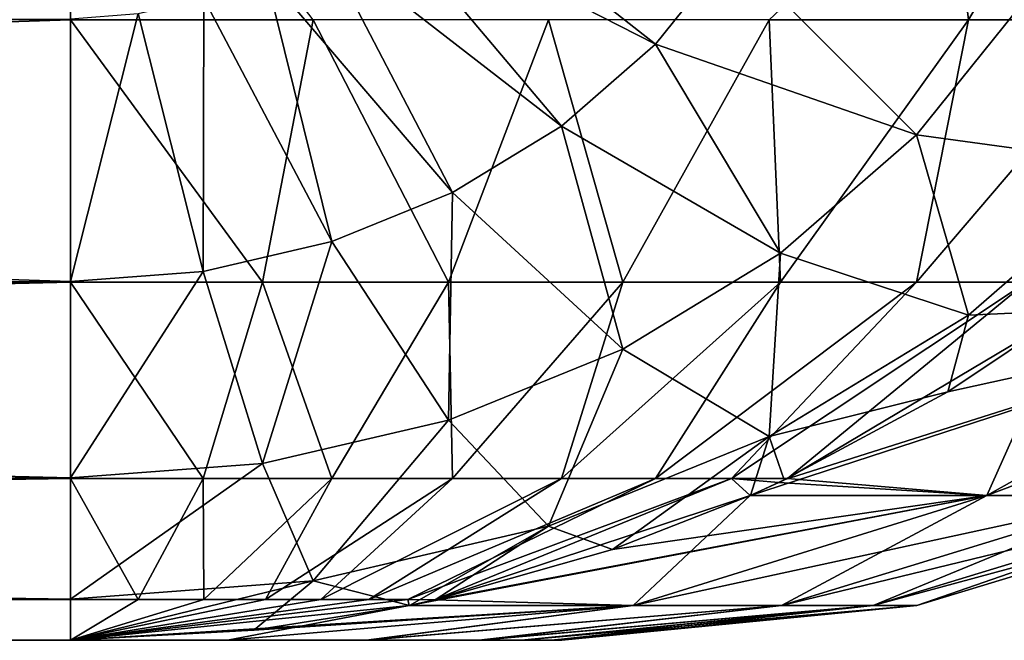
# Model space of a CAD drawing. Header units: millimetres. Extents: x -168 to 168, y -6 to 84.
# Tile 623 of 656: x 166.301 to 166.826, y 51.17 to 51.501. Entities that reach past the tile are written whole.
import ezdxf

# ---------------------------------------------------------------- set-up
doc = ezdxf.new("R2010")
doc.units = ezdxf.units.MM
doc.header["$LTSCALE"] = 65.185185
for name, color, linetype in [('653', 7, 'CONTINUOUS'), ('654', 7, 'CONTINUOUS'), ('655', 7, 'CONTINUOUS'), ('668', 7, 'CONTINUOUS'), ('677', 7, 'CONTINUOUS'), ('678', 7, 'CONTINUOUS'), ('755', 7, 'CONTINUOUS'), ('756', 7, 'CONTINUOUS'), ('757', 7, 'CONTINUOUS'), ('770', 7, 'CONTINUOUS'), ('779', 7, 'CONTINUOUS'), ('780', 7, 'CONTINUOUS')]:
    doc.layers.add(name, color=color, linetype=linetype)

msp = doc.modelspace()

# ---------------------------------------------------------------- linework, layer by layer
at = {"layer": '653', "linetype": 'CONTINUOUS'}
for points in [[(166.32814, 51.66987, 107.78868), (162, 51.50077, 107.66581), (166.32814, 51.50074, 107.66579), (166.32814, 51.66987, 107.78868)], [(162, 51.50077, 107.66581), (162, 51.36083, 107.51039), (166.32814, 51.50074, 107.66579), (162, 51.50077, 107.66581)], [(166.32814, 51.50074, 107.66579), (162, 51.36083, 107.51039), (166.32814, 51.36073, 107.51027), (166.32814, 51.50074, 107.66579)], [(162, 51.36083, 107.51039), (162, 51.25635, 107.32943), (166.32814, 51.36073, 107.51027), (162, 51.36083, 107.51039)], [(166.32814, 51.36073, 107.51027), (162, 51.25635, 107.32943), (166.32814, 51.25616, 107.329), (166.32814, 51.36073, 107.51027)], [(162, 51.25635, 107.32943), (162, 51.19173, 107.13053), (166.32814, 51.25616, 107.329), (162, 51.25635, 107.32943)], [(166.32814, 51.25616, 107.329), (162, 51.19173, 107.13053), (166.32814, 51.19159, 107.12995), (166.32814, 51.25616, 107.329)], [(162, 51.19173, 107.13053), (162, 51.16987, 106.92265), (166.32814, 51.19159, 107.12995), (162, 51.19173, 107.13053)], [(166.32814, 51.19159, 107.12995), (162, 51.16987, 106.92265), (166.32814, 51.16987, 106.92265), (166.32814, 51.19159, 107.12995)]]:
    msp.add_3dface(points, dxfattribs=at)
at = {"layer": '654', "linetype": 'CONTINUOUS'}
for points in [[(162, 51.16987, 106.92265), (162, 51.16987, 103.07735), (166.32814, 51.16987, 103.07735), (162, 51.16987, 106.92265)], [(166.32814, 51.16987, 106.92265), (162, 51.16987, 106.92265), (166.32814, 51.16987, 103.07735), (166.32814, 51.16987, 106.92265)], [(166.41199, 51.16987, 106.64453), (166.32814, 51.16987, 106.92265), (166.41195, 51.16987, 103.35533), (166.41199, 51.16987, 106.64453)], [(166.41195, 51.16987, 103.35533), (166.32814, 51.16987, 106.92265), (166.32814, 51.16987, 103.07735), (166.41195, 51.16987, 103.35533)], [(166.48588, 51.16987, 103.70365), (166.41199, 51.16987, 106.64453), (166.41195, 51.16987, 103.35533), (166.48588, 51.16987, 103.70365)], [(166.48652, 51.16987, 106.29268), (166.41199, 51.16987, 106.64453), (166.48588, 51.16987, 103.70365), (166.48652, 51.16987, 106.29268)], [(166.54604, 51.16987, 104.13537), (166.48652, 51.16987, 106.29268), (166.48588, 51.16987, 103.70365), (166.54604, 51.16987, 104.13537)], [(166.54722, 51.16987, 105.8535), (166.48652, 51.16987, 106.29268), (166.54604, 51.16987, 104.13537), (166.54722, 51.16987, 105.8535)], [(166.56869, 51.16987, 104.38822), (166.54722, 51.16987, 105.8535), (166.54604, 51.16987, 104.13537), (166.56869, 51.16987, 104.38822)], [(166.56988, 51.16987, 105.59511), (166.54722, 51.16987, 105.8535), (166.56869, 51.16987, 104.38822), (166.56988, 51.16987, 105.59511)], [(166.58437, 51.16987, 104.67335), (166.56988, 51.16987, 105.59511), (166.56869, 51.16987, 104.38822), (166.58437, 51.16987, 104.67335)], [(166.58516, 51.16987, 105.30424), (166.56988, 51.16987, 105.59511), (166.58437, 51.16987, 104.67335), (166.58516, 51.16987, 105.30424)], [(166.59028, 51.16987, 104.9876), (166.58516, 51.16987, 105.30424), (166.58437, 51.16987, 104.67335), (166.59028, 51.16987, 104.9876)]]:
    msp.add_3dface(points, dxfattribs=at)
at = {"layer": '655', "linetype": 'CONTINUOUS'}
for points in [[(166.69079, 51.2471, 102.94707), (166.70884, 51.25535, 102.94058), (166.99362, 51.34565, 103.35378), (166.69079, 51.2471, 102.94707)], [(166.81688, 51.24703, 103.3932), (166.69079, 51.2471, 102.94707), (166.99362, 51.34565, 103.35378), (166.81688, 51.24703, 103.3932)], [(166.99362, 51.34565, 103.35378), (166.70884, 51.25535, 102.94058), (166.79618, 51.30231, 102.90922), (166.99362, 51.34565, 103.35378)], [(166.71054, 51.25615, 107.06003), (166.81688, 51.24703, 106.60679), (166.861, 51.34561, 107.11409), (166.71054, 51.25615, 107.06003)], [(166.86103, 51.34563, 102.8859), (166.99362, 51.34565, 103.35378), (166.79618, 51.30231, 102.90922), (166.86103, 51.34563, 102.8859)], [(167.07801, 51.34565, 103.82337), (166.81688, 51.24703, 103.3932), (166.99362, 51.34565, 103.35378), (167.07801, 51.34565, 103.82337)], [(166.861, 51.34561, 107.11409), (166.81688, 51.24703, 106.60679), (166.99362, 51.34565, 106.64621), (166.861, 51.34561, 107.11409)], [(166.81688, 51.24703, 106.60679), (166.89871, 51.24703, 106.1513), (166.99362, 51.34565, 106.64621), (166.81688, 51.24703, 106.60679)], [(166.89871, 51.24703, 103.84869), (166.81688, 51.24703, 103.3932), (167.07801, 51.34565, 103.82337), (166.89871, 51.24703, 103.84869)], [(166.70601, 51.25402, 107.05841), (166.81688, 51.24703, 106.60679), (166.71054, 51.25615, 107.06003), (166.70601, 51.25402, 107.05841)], [(166.69073, 51.24707, 107.05292), (166.81688, 51.24703, 106.60679), (166.70601, 51.25402, 107.05841), (166.69073, 51.24707, 107.05292)], [(166.50894, 51.1885, 103.01243), (166.52268, 51.19147, 103.00749), (166.81688, 51.24703, 103.3932), (166.50894, 51.1885, 103.01243)], [(166.6283, 51.18847, 103.43527), (166.50894, 51.1885, 103.01243), (166.81688, 51.24703, 103.3932), (166.6283, 51.18847, 103.43527)], [(166.52227, 51.19138, 106.9924), (166.6283, 51.18847, 106.56473), (166.69073, 51.24707, 107.05292), (166.52227, 51.19138, 106.9924)], [(166.81688, 51.24703, 103.3932), (166.52268, 51.19147, 103.00749), (166.61727, 51.21824, 102.97349), (166.81688, 51.24703, 103.3932)], [(166.69079, 51.2471, 102.94707), (166.81688, 51.24703, 103.3932), (166.61727, 51.21824, 102.97349), (166.69079, 51.2471, 102.94707)], [(166.69073, 51.24707, 107.05292), (166.6283, 51.18847, 106.56473), (166.81688, 51.24703, 106.60679), (166.69073, 51.24707, 107.05292)], [(166.6283, 51.18847, 106.56473), (166.70739, 51.18847, 106.12428), (166.81688, 51.24703, 106.60679), (166.6283, 51.18847, 106.56473)], [(166.89871, 51.24703, 103.84869), (166.6283, 51.18847, 103.43527), (166.81688, 51.24703, 103.3932), (166.89871, 51.24703, 103.84869)], [(166.70739, 51.18847, 103.87571), (166.6283, 51.18847, 103.43527), (166.89871, 51.24703, 103.84869), (166.70739, 51.18847, 103.87571)], [(166.70739, 51.18847, 106.12428), (166.75621, 51.18847, 105.67669), (166.89871, 51.24703, 106.1513), (166.70739, 51.18847, 106.12428)], [(166.81688, 51.24703, 106.60679), (166.70739, 51.18847, 106.12428), (166.89871, 51.24703, 106.1513), (166.81688, 51.24703, 106.60679)], [(166.94882, 51.24703, 104.30806), (166.70739, 51.18847, 103.87571), (166.89871, 51.24703, 103.84869), (166.94882, 51.24703, 104.30806)], [(166.75621, 51.18847, 104.3233), (166.70739, 51.18847, 103.87571), (166.94882, 51.24703, 104.30806), (166.75621, 51.18847, 104.3233)], [(166.75621, 51.18847, 105.67669), (166.7796, 51.18847, 105.22587), (166.94882, 51.24703, 105.69192), (166.75621, 51.18847, 105.67669)], [(166.89871, 51.24703, 106.1513), (166.75621, 51.18847, 105.67669), (166.94882, 51.24703, 105.69192), (166.89871, 51.24703, 106.1513)], [(166.7796, 51.18847, 104.77411), (166.75621, 51.18847, 104.3233), (166.97275, 51.24703, 104.76918), (166.7796, 51.18847, 104.77411)], [(166.97275, 51.24703, 104.76918), (166.75621, 51.18847, 104.3233), (166.94882, 51.24703, 104.30806), (166.97275, 51.24703, 104.76918)], [(166.7796, 51.18847, 105.22587), (166.7796, 51.18847, 104.77411), (166.97275, 51.24703, 105.23081), (166.7796, 51.18847, 105.22587)], [(166.94882, 51.24703, 105.69192), (166.7796, 51.18847, 105.22587), (166.97275, 51.24703, 105.23081), (166.94882, 51.24703, 105.69192)], [(166.97275, 51.24703, 105.23081), (166.7796, 51.18847, 104.77411), (166.97275, 51.24703, 104.76918), (166.97275, 51.24703, 105.23081)], [(166.32814, 51.16987, 106.92265), (166.41199, 51.16987, 106.64453), (166.50889, 51.18849, 106.98759), (166.32814, 51.16987, 106.92265)], [(166.41195, 51.16987, 103.35533), (166.32814, 51.16987, 103.07735), (166.6283, 51.18847, 103.43527), (166.41195, 51.16987, 103.35533)], [(166.6283, 51.18847, 103.43527), (166.32814, 51.16987, 103.07735), (166.42599, 51.1753, 103.04213), (166.6283, 51.18847, 103.43527)], [(166.48588, 51.16987, 103.70365), (166.41195, 51.16987, 103.35533), (166.6283, 51.18847, 103.43527), (166.48588, 51.16987, 103.70365)], [(166.50889, 51.18849, 106.98759), (166.41199, 51.16987, 106.64453), (166.6283, 51.18847, 106.56473), (166.50889, 51.18849, 106.98759)], [(166.41199, 51.16987, 106.64453), (166.48652, 51.16987, 106.29268), (166.6283, 51.18847, 106.56473), (166.41199, 51.16987, 106.64453)], [(166.50894, 51.1885, 103.01243), (166.6283, 51.18847, 103.43527), (166.42599, 51.1753, 103.04213), (166.50894, 51.1885, 103.01243)], [(166.54604, 51.16987, 104.13537), (166.48588, 51.16987, 103.70365), (166.70739, 51.18847, 103.87571), (166.54604, 51.16987, 104.13537)], [(166.70739, 51.18847, 103.87571), (166.48588, 51.16987, 103.70365), (166.6283, 51.18847, 103.43527), (166.70739, 51.18847, 103.87571)], [(166.48652, 51.16987, 106.29268), (166.54722, 51.16987, 105.8535), (166.70739, 51.18847, 106.12428), (166.48652, 51.16987, 106.29268)], [(166.6283, 51.18847, 106.56473), (166.48652, 51.16987, 106.29268), (166.70739, 51.18847, 106.12428), (166.6283, 51.18847, 106.56473)], [(166.50889, 51.18849, 106.98759), (166.6283, 51.18847, 106.56473), (166.52227, 51.19138, 106.9924), (166.50889, 51.18849, 106.98759)], [(166.56869, 51.16987, 104.38822), (166.54604, 51.16987, 104.13537), (166.75621, 51.18847, 104.3233), (166.56869, 51.16987, 104.38822)], [(166.75621, 51.18847, 104.3233), (166.54604, 51.16987, 104.13537), (166.70739, 51.18847, 103.87571), (166.75621, 51.18847, 104.3233)], [(166.54722, 51.16987, 105.8535), (166.56988, 51.16987, 105.59511), (166.75621, 51.18847, 105.67669), (166.54722, 51.16987, 105.8535)], [(166.70739, 51.18847, 106.12428), (166.54722, 51.16987, 105.8535), (166.75621, 51.18847, 105.67669), (166.70739, 51.18847, 106.12428)], [(166.7796, 51.18847, 104.77411), (166.56869, 51.16987, 104.38822), (166.75621, 51.18847, 104.3233), (166.7796, 51.18847, 104.77411)], [(166.58437, 51.16987, 104.67335), (166.56869, 51.16987, 104.38822), (166.7796, 51.18847, 104.77411), (166.58437, 51.16987, 104.67335)], [(166.56988, 51.16987, 105.59511), (166.58516, 51.16987, 105.30424), (166.75621, 51.18847, 105.67669), (166.56988, 51.16987, 105.59511)], [(166.59028, 51.16987, 104.9876), (166.58437, 51.16987, 104.67335), (166.7796, 51.18847, 104.77411), (166.59028, 51.16987, 104.9876)], [(166.58516, 51.16987, 105.30424), (166.59028, 51.16987, 104.9876), (166.7796, 51.18847, 105.22587), (166.58516, 51.16987, 105.30424)], [(166.75621, 51.18847, 105.67669), (166.58516, 51.16987, 105.30424), (166.7796, 51.18847, 105.22587), (166.75621, 51.18847, 105.67669)], [(166.7796, 51.18847, 105.22587), (166.59028, 51.16987, 104.9876), (166.7796, 51.18847, 104.77411), (166.7796, 51.18847, 105.22587)]]:
    msp.add_3dface(points, dxfattribs=at)
at = {"layer": '668', "linetype": 'CONTINUOUS'}
for points in [[(166.32814, 51.66987, 107.78868), (166.32814, 51.50074, 107.66579), (166.45762, 51.50074, 107.65443), (166.32814, 51.66987, 107.78868)], [(166.79618, 51.59048, 107.58992), (166.70086, 51.50074, 107.56557), (166.80717, 51.50074, 107.49079), (166.79618, 51.59048, 107.58992)], [(166.86106, 51.59195, 107.54071), (166.79618, 51.59048, 107.58992), (166.80717, 51.50074, 107.49079), (166.86106, 51.59195, 107.54071)], [(166.86106, 51.59195, 107.54071), (166.80717, 51.50074, 107.49079), (166.89884, 51.50074, 107.39864), (166.86106, 51.59195, 107.54071)], [(166.32814, 51.50074, 107.66579), (166.43052, 51.36073, 107.50128), (166.45762, 51.50074, 107.65443), (166.32814, 51.50074, 107.66579)], [(166.32814, 51.50074, 107.66579), (166.32814, 51.36073, 107.51027), (166.43052, 51.36073, 107.50128), (166.32814, 51.50074, 107.66579)], [(166.43052, 51.36073, 107.50128), (166.52977, 51.36073, 107.47459), (166.45762, 51.50074, 107.65443), (166.43052, 51.36073, 107.50128)], [(166.45762, 51.50074, 107.65443), (166.52977, 51.36073, 107.47459), (166.58314, 51.50074, 107.62067), (166.45762, 51.50074, 107.65443)], [(166.52977, 51.36073, 107.47459), (166.62285, 51.36073, 107.43102), (166.58314, 51.50074, 107.62067), (166.52977, 51.36073, 107.47459)], [(166.58314, 51.50074, 107.62067), (166.62285, 51.36073, 107.43102), (166.70086, 51.50074, 107.56557), (166.58314, 51.50074, 107.62067)], [(166.62285, 51.36073, 107.43102), (166.70692, 51.36073, 107.37189), (166.70086, 51.50074, 107.56557), (166.62285, 51.36073, 107.43102)], [(166.70086, 51.50074, 107.56557), (166.70692, 51.36073, 107.37189), (166.80717, 51.50074, 107.49079), (166.70086, 51.50074, 107.56557)], [(166.70692, 51.36073, 107.37189), (166.7794, 51.36073, 107.29902), (166.80717, 51.50074, 107.49079), (166.70692, 51.36073, 107.37189)], [(166.80717, 51.50074, 107.49079), (166.7794, 51.36073, 107.29902), (166.89884, 51.50074, 107.39864), (166.80717, 51.50074, 107.49079)], [(166.7794, 51.36073, 107.29902), (166.83807, 51.36073, 107.21464), (166.89884, 51.50074, 107.39864), (166.7794, 51.36073, 107.29902)], [(166.32814, 51.36073, 107.51027), (166.39894, 51.25616, 107.32279), (166.43052, 51.36073, 107.50128), (166.32814, 51.36073, 107.51027)], [(166.32814, 51.36073, 107.51027), (166.32814, 51.25616, 107.329), (166.39894, 51.25616, 107.32279), (166.32814, 51.36073, 107.51027)], [(166.39894, 51.25616, 107.32279), (166.46757, 51.25616, 107.30433), (166.43052, 51.36073, 107.50128), (166.39894, 51.25616, 107.32279)], [(166.43052, 51.36073, 107.50128), (166.46757, 51.25616, 107.30433), (166.52977, 51.36073, 107.47459), (166.43052, 51.36073, 107.50128)], [(166.46757, 51.25616, 107.30433), (166.53194, 51.25616, 107.2742), (166.52977, 51.36073, 107.47459), (166.46757, 51.25616, 107.30433)], [(166.52977, 51.36073, 107.47459), (166.53194, 51.25616, 107.2742), (166.62285, 51.36073, 107.43102), (166.52977, 51.36073, 107.47459)], [(166.53194, 51.25616, 107.2742), (166.59008, 51.25616, 107.23331), (166.62285, 51.36073, 107.43102), (166.53194, 51.25616, 107.2742)], [(166.59008, 51.25616, 107.23331), (166.6402, 51.25616, 107.18292), (166.70692, 51.36073, 107.37189), (166.59008, 51.25616, 107.23331)], [(166.62285, 51.36073, 107.43102), (166.59008, 51.25616, 107.23331), (166.70692, 51.36073, 107.37189), (166.62285, 51.36073, 107.43102)], [(166.6402, 51.25616, 107.18292), (166.68077, 51.25616, 107.12457), (166.7794, 51.36073, 107.29902), (166.6402, 51.25616, 107.18292)], [(166.70692, 51.36073, 107.37189), (166.6402, 51.25616, 107.18292), (166.7794, 51.36073, 107.29902), (166.70692, 51.36073, 107.37189)], [(166.68077, 51.25616, 107.12457), (166.71054, 51.25615, 107.06003), (166.83807, 51.36073, 107.21464), (166.68077, 51.25616, 107.12457)], [(166.7794, 51.36073, 107.29902), (166.68077, 51.25616, 107.12457), (166.83807, 51.36073, 107.21464), (166.7794, 51.36073, 107.29902)], [(166.71054, 51.25615, 107.06003), (166.861, 51.34561, 107.11409), (166.83807, 51.36073, 107.21464), (166.71054, 51.25615, 107.06003)], [(166.32814, 51.25616, 107.329), (166.36426, 51.19159, 107.12678), (166.39894, 51.25616, 107.32279), (166.32814, 51.25616, 107.329)], [(166.32814, 51.25616, 107.329), (166.32814, 51.19159, 107.12995), (166.36426, 51.19159, 107.12678), (166.32814, 51.25616, 107.329)], [(166.36426, 51.19159, 107.12678), (166.39927, 51.19159, 107.11736), (166.39894, 51.25616, 107.32279), (166.36426, 51.19159, 107.12678)], [(166.39894, 51.25616, 107.32279), (166.39927, 51.19159, 107.11736), (166.46757, 51.25616, 107.30433), (166.39894, 51.25616, 107.32279)], [(166.39927, 51.19159, 107.11736), (166.43211, 51.19159, 107.10199), (166.46757, 51.25616, 107.30433), (166.39927, 51.19159, 107.11736)], [(166.46757, 51.25616, 107.30433), (166.43211, 51.19159, 107.10199), (166.53194, 51.25616, 107.2742), (166.46757, 51.25616, 107.30433)], [(166.43211, 51.19159, 107.10199), (166.46176, 51.19159, 107.08113), (166.53194, 51.25616, 107.2742), (166.43211, 51.19159, 107.10199)], [(166.46176, 51.19159, 107.08113), (166.48733, 51.19159, 107.05543), (166.59008, 51.25616, 107.23331), (166.46176, 51.19159, 107.08113)], [(166.53194, 51.25616, 107.2742), (166.46176, 51.19159, 107.08113), (166.59008, 51.25616, 107.23331), (166.53194, 51.25616, 107.2742)], [(166.48733, 51.19159, 107.05543), (166.50803, 51.19159, 107.02566), (166.6402, 51.25616, 107.18292), (166.48733, 51.19159, 107.05543)], [(166.59008, 51.25616, 107.23331), (166.48733, 51.19159, 107.05543), (166.6402, 51.25616, 107.18292), (166.59008, 51.25616, 107.23331)], [(166.50803, 51.19159, 107.02566), (166.52227, 51.19138, 106.9924), (166.68077, 51.25616, 107.12457), (166.50803, 51.19159, 107.02566)], [(166.6402, 51.25616, 107.18292), (166.50803, 51.19159, 107.02566), (166.68077, 51.25616, 107.12457), (166.6402, 51.25616, 107.18292)], [(166.52227, 51.19138, 106.9924), (166.69073, 51.24707, 107.05292), (166.68077, 51.25616, 107.12457), (166.52227, 51.19138, 106.9924)], [(166.70601, 51.25402, 107.05841), (166.71054, 51.25615, 107.06003), (166.68077, 51.25616, 107.12457), (166.70601, 51.25402, 107.05841)], [(166.69073, 51.24707, 107.05292), (166.70601, 51.25402, 107.05841), (166.68077, 51.25616, 107.12457), (166.69073, 51.24707, 107.05292)], [(166.48733, 51.19159, 107.05543), (166.32814, 51.16987, 106.92265), (166.50803, 51.19159, 107.02566), (166.48733, 51.19159, 107.05543)], [(166.46176, 51.19159, 107.08113), (166.32814, 51.16987, 106.92265), (166.48733, 51.19159, 107.05543), (166.46176, 51.19159, 107.08113)], [(166.43211, 51.19159, 107.10199), (166.32814, 51.16987, 106.92265), (166.46176, 51.19159, 107.08113), (166.43211, 51.19159, 107.10199)], [(166.39927, 51.19159, 107.11736), (166.32814, 51.16987, 106.92265), (166.43211, 51.19159, 107.10199), (166.39927, 51.19159, 107.11736)], [(166.36426, 51.19159, 107.12678), (166.32814, 51.16987, 106.92265), (166.39927, 51.19159, 107.11736), (166.36426, 51.19159, 107.12678)], [(166.32814, 51.16987, 106.92265), (166.50889, 51.18849, 106.98759), (166.50803, 51.19159, 107.02566), (166.32814, 51.16987, 106.92265)], [(166.32814, 51.19159, 107.12995), (166.32814, 51.16987, 106.92265), (166.36426, 51.19159, 107.12678), (166.32814, 51.19159, 107.12995)], [(166.50889, 51.18849, 106.98759), (166.52227, 51.19138, 106.9924), (166.50803, 51.19159, 107.02566), (166.50889, 51.18849, 106.98759)]]:
    msp.add_3dface(points, dxfattribs=at)
at = {"layer": '677', "linetype": 'CONTINUOUS'}
for points in [[(166.32814, 51.3611, 102.48923), (162, 51.50077, 102.33419), (166.32814, 51.50121, 102.33379), (166.32814, 51.3611, 102.48923)], [(162, 51.36083, 102.48961), (162, 51.50077, 102.33419), (166.32814, 51.3611, 102.48923), (162, 51.36083, 102.48961)], [(166.32814, 51.25641, 102.67042), (162, 51.36083, 102.48961), (166.32814, 51.3611, 102.48923), (166.32814, 51.25641, 102.67042)], [(162, 51.25635, 102.67057), (162, 51.36083, 102.48961), (166.32814, 51.25641, 102.67042), (162, 51.25635, 102.67057)], [(166.32814, 51.19173, 102.86944), (162, 51.25635, 102.67057), (166.32814, 51.25641, 102.67042), (166.32814, 51.19173, 102.86944)], [(162, 51.19173, 102.86947), (162, 51.25635, 102.67057), (166.32814, 51.19173, 102.86944), (162, 51.19173, 102.86947)], [(166.32814, 51.16987, 103.07735), (162, 51.19173, 102.86947), (166.32814, 51.19173, 102.86944), (166.32814, 51.16987, 103.07735)], [(162, 51.16987, 103.07735), (162, 51.19173, 102.86947), (166.32814, 51.16987, 103.07735), (162, 51.16987, 103.07735)]]:
    msp.add_3dface(points, dxfattribs=at)
at = {"layer": '678', "linetype": 'CONTINUOUS'}
for points in [[(166.48733, 51.56575, 102.29652), (166.50803, 51.59153, 102.28164), (166.6402, 51.48761, 102.41619), (166.48733, 51.56575, 102.29652)], [(166.6402, 51.48761, 102.41619), (166.50803, 51.59153, 102.28164), (166.68077, 51.53815, 102.38701), (166.6402, 51.48761, 102.41619)], [(166.46176, 51.54348, 102.30938), (166.48733, 51.56575, 102.29652), (166.59008, 51.44397, 102.44138), (166.46176, 51.54348, 102.30938)], [(166.59008, 51.44397, 102.44138), (166.48733, 51.56575, 102.29652), (166.6402, 51.48761, 102.41619), (166.59008, 51.44397, 102.44138)], [(166.43211, 51.52542, 102.31981), (166.46176, 51.54348, 102.30938), (166.53194, 51.40856, 102.46182), (166.43211, 51.52542, 102.31981)], [(166.53194, 51.40856, 102.46182), (166.46176, 51.54348, 102.30938), (166.59008, 51.44397, 102.44138), (166.53194, 51.40856, 102.46182)], [(166.6402, 51.48761, 102.41619), (166.68077, 51.53815, 102.38701), (166.7794, 51.43935, 102.5648), (166.6402, 51.48761, 102.41619)], [(166.7794, 51.43935, 102.5648), (166.68077, 51.53815, 102.38701), (166.83807, 51.51243, 102.52261), (166.7794, 51.43935, 102.5648)], [(166.39927, 51.51211, 102.32749), (166.43211, 51.52542, 102.31981), (166.46757, 51.38247, 102.47689), (166.39927, 51.51211, 102.32749)], [(166.46757, 51.38247, 102.47689), (166.43211, 51.52542, 102.31981), (166.53194, 51.40856, 102.46182), (166.46757, 51.38247, 102.47689)], [(166.36426, 51.50396, 102.3322), (166.39927, 51.51211, 102.32749), (166.39894, 51.36649, 102.48612), (166.36426, 51.50396, 102.3322)], [(166.39894, 51.36649, 102.48612), (166.39927, 51.51211, 102.32749), (166.46757, 51.38247, 102.47689), (166.39894, 51.36649, 102.48612)], [(166.7794, 51.43935, 102.5648), (166.83807, 51.51243, 102.52261), (166.89884, 51.42309, 102.73586), (166.7794, 51.43935, 102.5648)], [(166.32814, 51.3611, 102.48923), (166.36426, 51.50396, 102.3322), (166.39894, 51.36649, 102.48612), (166.32814, 51.3611, 102.48923)], [(166.32814, 51.3611, 102.48923), (166.32814, 51.50121, 102.33379), (166.36426, 51.50396, 102.3322), (166.32814, 51.3611, 102.48923)], [(166.59008, 51.44397, 102.44138), (166.6402, 51.48761, 102.41619), (166.70692, 51.37625, 102.60123), (166.59008, 51.44397, 102.44138)], [(166.70692, 51.37625, 102.60123), (166.6402, 51.48761, 102.41619), (166.7794, 51.43935, 102.5648), (166.70692, 51.37625, 102.60123)], [(166.53194, 51.40856, 102.46182), (166.59008, 51.44397, 102.44138), (166.62285, 51.32505, 102.6308), (166.53194, 51.40856, 102.46182)], [(166.62285, 51.32505, 102.6308), (166.59008, 51.44397, 102.44138), (166.70692, 51.37625, 102.60123), (166.62285, 51.32505, 102.6308)], [(166.70692, 51.37625, 102.60123), (166.7794, 51.43935, 102.5648), (166.80717, 51.34328, 102.78194), (166.70692, 51.37625, 102.60123)], [(166.80717, 51.34328, 102.78194), (166.7794, 51.43935, 102.5648), (166.89884, 51.42309, 102.73586), (166.80717, 51.34328, 102.78194)], [(166.86103, 51.34563, 102.8859), (166.80717, 51.34328, 102.78194), (166.89884, 51.42309, 102.73586), (166.86103, 51.34563, 102.8859)], [(166.46757, 51.38247, 102.47689), (166.53194, 51.40856, 102.46182), (166.52977, 51.28731, 102.65258), (166.46757, 51.38247, 102.47689)], [(166.52977, 51.28731, 102.65258), (166.53194, 51.40856, 102.46182), (166.62285, 51.32505, 102.6308), (166.52977, 51.28731, 102.65258)], [(166.39894, 51.36649, 102.48612), (166.46757, 51.38247, 102.47689), (166.43052, 51.2642, 102.66593), (166.39894, 51.36649, 102.48612)], [(166.43052, 51.2642, 102.66593), (166.46757, 51.38247, 102.47689), (166.52977, 51.28731, 102.65258), (166.43052, 51.2642, 102.66593)], [(166.62285, 51.32505, 102.6308), (166.70692, 51.37625, 102.60123), (166.70086, 51.27852, 102.81933), (166.62285, 51.32505, 102.6308)], [(166.70086, 51.27852, 102.81933), (166.70692, 51.37625, 102.60123), (166.80717, 51.34328, 102.78194), (166.70086, 51.27852, 102.81933)], [(166.32814, 51.25641, 102.67042), (166.32814, 51.3611, 102.48923), (166.39894, 51.36649, 102.48612), (166.32814, 51.25641, 102.67042)], [(166.32814, 51.25641, 102.67042), (166.39894, 51.36649, 102.48612), (166.43052, 51.2642, 102.66593), (166.32814, 51.25641, 102.67042)], [(166.86103, 51.34563, 102.8859), (166.79618, 51.30231, 102.90922), (166.80717, 51.34328, 102.78194), (166.86103, 51.34563, 102.8859)], [(166.79618, 51.30231, 102.90922), (166.70086, 51.27852, 102.81933), (166.80717, 51.34328, 102.78194), (166.79618, 51.30231, 102.90922)], [(166.52977, 51.28731, 102.65258), (166.62285, 51.32505, 102.6308), (166.58314, 51.2308, 102.84688), (166.52977, 51.28731, 102.65258)], [(166.58314, 51.2308, 102.84688), (166.62285, 51.32505, 102.6308), (166.70086, 51.27852, 102.81933), (166.58314, 51.2308, 102.84688)], [(166.79618, 51.30231, 102.90922), (166.70884, 51.25535, 102.94058), (166.70086, 51.27852, 102.81933), (166.79618, 51.30231, 102.90922)], [(166.43052, 51.2642, 102.66593), (166.52977, 51.28731, 102.65258), (166.45762, 51.20157, 102.86375), (166.43052, 51.2642, 102.66593)], [(166.45762, 51.20157, 102.86375), (166.52977, 51.28731, 102.65258), (166.58314, 51.2308, 102.84688), (166.45762, 51.20157, 102.86375)], [(166.61727, 51.21824, 102.97349), (166.58314, 51.2308, 102.84688), (166.70086, 51.27852, 102.81933), (166.61727, 51.21824, 102.97349)], [(166.69079, 51.2471, 102.94707), (166.61727, 51.21824, 102.97349), (166.70086, 51.27852, 102.81933), (166.69079, 51.2471, 102.94707)], [(166.70884, 51.25535, 102.94058), (166.69079, 51.2471, 102.94707), (166.70086, 51.27852, 102.81933), (166.70884, 51.25535, 102.94058)], [(166.32814, 51.19173, 102.86944), (166.32814, 51.25641, 102.67042), (166.43052, 51.2642, 102.66593), (166.32814, 51.19173, 102.86944)], [(166.32814, 51.19173, 102.86944), (166.43052, 51.2642, 102.66593), (166.45762, 51.20157, 102.86375), (166.32814, 51.19173, 102.86944)], [(166.50894, 51.1885, 103.01243), (166.45762, 51.20157, 102.86375), (166.58314, 51.2308, 102.84688), (166.50894, 51.1885, 103.01243)], [(166.52268, 51.19147, 103.00749), (166.50894, 51.1885, 103.01243), (166.58314, 51.2308, 102.84688), (166.52268, 51.19147, 103.00749)], [(166.61727, 51.21824, 102.97349), (166.52268, 51.19147, 103.00749), (166.58314, 51.2308, 102.84688), (166.61727, 51.21824, 102.97349)], [(166.42599, 51.1753, 103.04213), (166.32814, 51.16987, 103.07735), (166.45762, 51.20157, 102.86375), (166.42599, 51.1753, 103.04213)], [(166.32814, 51.16987, 103.07735), (166.32814, 51.19173, 102.86944), (166.45762, 51.20157, 102.86375), (166.32814, 51.16987, 103.07735)], [(166.50894, 51.1885, 103.01243), (166.42599, 51.1753, 103.04213), (166.45762, 51.20157, 102.86375), (166.50894, 51.1885, 103.01243)]]:
    msp.add_3dface(points, dxfattribs=at)
at = {"layer": '755', "linetype": 'CONTINUOUS'}
for points in [[(166.32814, 51.66987, -102.21132), (162, 51.50077, -102.33419), (166.32814, 51.50074, -102.33421), (166.32814, 51.66987, -102.21132)], [(162, 51.50077, -102.33419), (162, 51.36083, -102.48961), (166.32814, 51.50074, -102.33421), (162, 51.50077, -102.33419)], [(166.32814, 51.50074, -102.33421), (162, 51.36083, -102.48961), (166.32814, 51.36073, -102.48973), (166.32814, 51.50074, -102.33421)], [(162, 51.36083, -102.48961), (162, 51.25635, -102.67057), (166.32814, 51.36073, -102.48973), (162, 51.36083, -102.48961)], [(166.32814, 51.36073, -102.48973), (162, 51.25635, -102.67057), (166.32814, 51.25616, -102.671), (166.32814, 51.36073, -102.48973)], [(162, 51.25635, -102.67057), (162, 51.19173, -102.86947), (166.32814, 51.25616, -102.671), (162, 51.25635, -102.67057)], [(166.32814, 51.25616, -102.671), (162, 51.19173, -102.86947), (166.32814, 51.19159, -102.87005), (166.32814, 51.25616, -102.671)], [(162, 51.19173, -102.86947), (162, 51.16987, -103.07735), (166.32814, 51.19159, -102.87005), (162, 51.19173, -102.86947)], [(166.32814, 51.19159, -102.87005), (162, 51.16987, -103.07735), (166.32814, 51.16987, -103.07735), (166.32814, 51.19159, -102.87005)]]:
    msp.add_3dface(points, dxfattribs=at)
at = {"layer": '756', "linetype": 'CONTINUOUS'}
for points in [[(162, 51.16987, -103.07735), (162, 51.16987, -106.92265), (166.32814, 51.16987, -106.92265), (162, 51.16987, -103.07735)], [(166.32814, 51.16987, -103.07735), (162, 51.16987, -103.07735), (166.32814, 51.16987, -106.92265), (166.32814, 51.16987, -103.07735)], [(166.41199, 51.16987, -103.35547), (166.32814, 51.16987, -103.07735), (166.41195, 51.16987, -106.64467), (166.41199, 51.16987, -103.35547)], [(166.41195, 51.16987, -106.64467), (166.32814, 51.16987, -103.07735), (166.32814, 51.16987, -106.92265), (166.41195, 51.16987, -106.64467)], [(166.48588, 51.16987, -106.29635), (166.41199, 51.16987, -103.35547), (166.41195, 51.16987, -106.64467), (166.48588, 51.16987, -106.29635)], [(166.48652, 51.16987, -103.70732), (166.41199, 51.16987, -103.35547), (166.48588, 51.16987, -106.29635), (166.48652, 51.16987, -103.70732)], [(166.54604, 51.16987, -105.86463), (166.48652, 51.16987, -103.70732), (166.48588, 51.16987, -106.29635), (166.54604, 51.16987, -105.86463)], [(166.54722, 51.16987, -104.1465), (166.48652, 51.16987, -103.70732), (166.54604, 51.16987, -105.86463), (166.54722, 51.16987, -104.1465)], [(166.56869, 51.16987, -105.61178), (166.54722, 51.16987, -104.1465), (166.54604, 51.16987, -105.86463), (166.56869, 51.16987, -105.61178)], [(166.56988, 51.16987, -104.40489), (166.54722, 51.16987, -104.1465), (166.56869, 51.16987, -105.61178), (166.56988, 51.16987, -104.40489)], [(166.58437, 51.16987, -105.32665), (166.56988, 51.16987, -104.40489), (166.56869, 51.16987, -105.61178), (166.58437, 51.16987, -105.32665)], [(166.58516, 51.16987, -104.69576), (166.56988, 51.16987, -104.40489), (166.58437, 51.16987, -105.32665), (166.58516, 51.16987, -104.69576)], [(166.59028, 51.16987, -105.0124), (166.58516, 51.16987, -104.69576), (166.58437, 51.16987, -105.32665), (166.59028, 51.16987, -105.0124)]]:
    msp.add_3dface(points, dxfattribs=at)
at = {"layer": '757', "linetype": 'CONTINUOUS'}
for points in [[(166.69079, 51.2471, -107.05293), (166.70884, 51.25535, -107.05942), (166.99362, 51.34565, -106.64622), (166.69079, 51.2471, -107.05293)], [(166.81688, 51.24703, -106.6068), (166.69079, 51.2471, -107.05293), (166.99362, 51.34565, -106.64622), (166.81688, 51.24703, -106.6068)], [(166.99362, 51.34565, -106.64622), (166.70884, 51.25535, -107.05942), (166.79618, 51.30231, -107.09078), (166.99362, 51.34565, -106.64622)], [(166.71054, 51.25615, -102.93997), (166.81688, 51.24703, -103.39321), (166.861, 51.34561, -102.88591), (166.71054, 51.25615, -102.93997)], [(166.86103, 51.34563, -107.1141), (166.99362, 51.34565, -106.64622), (166.79618, 51.30231, -107.09078), (166.86103, 51.34563, -107.1141)], [(167.07801, 51.34565, -106.17663), (166.81688, 51.24703, -106.6068), (166.99362, 51.34565, -106.64622), (167.07801, 51.34565, -106.17663)], [(166.861, 51.34561, -102.88591), (166.81688, 51.24703, -103.39321), (166.99362, 51.34565, -103.35379), (166.861, 51.34561, -102.88591)], [(166.81688, 51.24703, -103.39321), (166.89871, 51.24703, -103.8487), (166.99362, 51.34565, -103.35379), (166.81688, 51.24703, -103.39321)], [(166.89871, 51.24703, -106.15131), (166.81688, 51.24703, -106.6068), (167.07801, 51.34565, -106.17663), (166.89871, 51.24703, -106.15131)], [(166.70601, 51.25402, -102.94159), (166.81688, 51.24703, -103.39321), (166.71054, 51.25615, -102.93997), (166.70601, 51.25402, -102.94159)], [(166.69073, 51.24707, -102.94708), (166.81688, 51.24703, -103.39321), (166.70601, 51.25402, -102.94159), (166.69073, 51.24707, -102.94708)], [(166.50894, 51.1885, -106.98757), (166.52268, 51.19147, -106.99251), (166.81688, 51.24703, -106.6068), (166.50894, 51.1885, -106.98757)], [(166.6283, 51.18847, -106.56473), (166.50894, 51.1885, -106.98757), (166.81688, 51.24703, -106.6068), (166.6283, 51.18847, -106.56473)], [(166.52227, 51.19138, -103.0076), (166.6283, 51.18847, -103.43527), (166.69073, 51.24707, -102.94708), (166.52227, 51.19138, -103.0076)], [(166.81688, 51.24703, -106.6068), (166.52268, 51.19147, -106.99251), (166.61727, 51.21824, -107.02651), (166.81688, 51.24703, -106.6068)], [(166.69079, 51.2471, -107.05293), (166.81688, 51.24703, -106.6068), (166.61727, 51.21824, -107.02651), (166.69079, 51.2471, -107.05293)], [(166.69073, 51.24707, -102.94708), (166.6283, 51.18847, -103.43527), (166.81688, 51.24703, -103.39321), (166.69073, 51.24707, -102.94708)], [(166.6283, 51.18847, -103.43527), (166.70739, 51.18847, -103.87572), (166.81688, 51.24703, -103.39321), (166.6283, 51.18847, -103.43527)], [(166.89871, 51.24703, -106.15131), (166.6283, 51.18847, -106.56473), (166.81688, 51.24703, -106.6068), (166.89871, 51.24703, -106.15131)], [(166.70739, 51.18847, -106.12429), (166.6283, 51.18847, -106.56473), (166.89871, 51.24703, -106.15131), (166.70739, 51.18847, -106.12429)], [(166.70739, 51.18847, -103.87572), (166.75621, 51.18847, -104.32331), (166.89871, 51.24703, -103.8487), (166.70739, 51.18847, -103.87572)], [(166.81688, 51.24703, -103.39321), (166.70739, 51.18847, -103.87572), (166.89871, 51.24703, -103.8487), (166.81688, 51.24703, -103.39321)], [(166.94882, 51.24703, -105.69194), (166.70739, 51.18847, -106.12429), (166.89871, 51.24703, -106.15131), (166.94882, 51.24703, -105.69194)], [(166.75621, 51.18847, -105.6767), (166.70739, 51.18847, -106.12429), (166.94882, 51.24703, -105.69194), (166.75621, 51.18847, -105.6767)], [(166.75621, 51.18847, -104.32331), (166.7796, 51.18847, -104.77413), (166.94882, 51.24703, -104.30808), (166.75621, 51.18847, -104.32331)], [(166.89871, 51.24703, -103.8487), (166.75621, 51.18847, -104.32331), (166.94882, 51.24703, -104.30808), (166.89871, 51.24703, -103.8487)], [(166.7796, 51.18847, -105.22589), (166.75621, 51.18847, -105.6767), (166.97275, 51.24703, -105.23082), (166.7796, 51.18847, -105.22589)], [(166.97275, 51.24703, -105.23082), (166.75621, 51.18847, -105.6767), (166.94882, 51.24703, -105.69194), (166.97275, 51.24703, -105.23082)], [(166.7796, 51.18847, -104.77413), (166.7796, 51.18847, -105.22589), (166.97275, 51.24703, -104.76919), (166.7796, 51.18847, -104.77413)], [(166.94882, 51.24703, -104.30808), (166.7796, 51.18847, -104.77413), (166.97275, 51.24703, -104.76919), (166.94882, 51.24703, -104.30808)], [(166.97275, 51.24703, -104.76919), (166.7796, 51.18847, -105.22589), (166.97275, 51.24703, -105.23082), (166.97275, 51.24703, -104.76919)], [(166.32814, 51.16987, -103.07735), (166.41199, 51.16987, -103.35547), (166.50889, 51.18849, -103.01241), (166.32814, 51.16987, -103.07735)], [(166.41195, 51.16987, -106.64467), (166.32814, 51.16987, -106.92265), (166.6283, 51.18847, -106.56473), (166.41195, 51.16987, -106.64467)], [(166.6283, 51.18847, -106.56473), (166.32814, 51.16987, -106.92265), (166.42599, 51.1753, -106.95787), (166.6283, 51.18847, -106.56473)], [(166.48588, 51.16987, -106.29635), (166.41195, 51.16987, -106.64467), (166.6283, 51.18847, -106.56473), (166.48588, 51.16987, -106.29635)], [(166.50889, 51.18849, -103.01241), (166.41199, 51.16987, -103.35547), (166.6283, 51.18847, -103.43527), (166.50889, 51.18849, -103.01241)], [(166.41199, 51.16987, -103.35547), (166.48652, 51.16987, -103.70732), (166.6283, 51.18847, -103.43527), (166.41199, 51.16987, -103.35547)], [(166.50894, 51.1885, -106.98757), (166.6283, 51.18847, -106.56473), (166.42599, 51.1753, -106.95787), (166.50894, 51.1885, -106.98757)], [(166.54604, 51.16987, -105.86463), (166.48588, 51.16987, -106.29635), (166.70739, 51.18847, -106.12429), (166.54604, 51.16987, -105.86463)], [(166.70739, 51.18847, -106.12429), (166.48588, 51.16987, -106.29635), (166.6283, 51.18847, -106.56473), (166.70739, 51.18847, -106.12429)], [(166.48652, 51.16987, -103.70732), (166.54722, 51.16987, -104.1465), (166.70739, 51.18847, -103.87572), (166.48652, 51.16987, -103.70732)], [(166.6283, 51.18847, -103.43527), (166.48652, 51.16987, -103.70732), (166.70739, 51.18847, -103.87572), (166.6283, 51.18847, -103.43527)], [(166.50889, 51.18849, -103.01241), (166.6283, 51.18847, -103.43527), (166.52227, 51.19138, -103.0076), (166.50889, 51.18849, -103.01241)], [(166.56869, 51.16987, -105.61178), (166.54604, 51.16987, -105.86463), (166.75621, 51.18847, -105.6767), (166.56869, 51.16987, -105.61178)], [(166.75621, 51.18847, -105.6767), (166.54604, 51.16987, -105.86463), (166.70739, 51.18847, -106.12429), (166.75621, 51.18847, -105.6767)], [(166.54722, 51.16987, -104.1465), (166.56988, 51.16987, -104.40489), (166.75621, 51.18847, -104.32331), (166.54722, 51.16987, -104.1465)], [(166.70739, 51.18847, -103.87572), (166.54722, 51.16987, -104.1465), (166.75621, 51.18847, -104.32331), (166.70739, 51.18847, -103.87572)], [(166.7796, 51.18847, -105.22589), (166.56869, 51.16987, -105.61178), (166.75621, 51.18847, -105.6767), (166.7796, 51.18847, -105.22589)], [(166.58437, 51.16987, -105.32665), (166.56869, 51.16987, -105.61178), (166.7796, 51.18847, -105.22589), (166.58437, 51.16987, -105.32665)], [(166.56988, 51.16987, -104.40489), (166.58516, 51.16987, -104.69576), (166.75621, 51.18847, -104.32331), (166.56988, 51.16987, -104.40489)], [(166.59028, 51.16987, -105.0124), (166.58437, 51.16987, -105.32665), (166.7796, 51.18847, -105.22589), (166.59028, 51.16987, -105.0124)], [(166.58516, 51.16987, -104.69576), (166.59028, 51.16987, -105.0124), (166.7796, 51.18847, -104.77413), (166.58516, 51.16987, -104.69576)], [(166.75621, 51.18847, -104.32331), (166.58516, 51.16987, -104.69576), (166.7796, 51.18847, -104.77413), (166.75621, 51.18847, -104.32331)], [(166.7796, 51.18847, -104.77413), (166.59028, 51.16987, -105.0124), (166.7796, 51.18847, -105.22589), (166.7796, 51.18847, -104.77413)]]:
    msp.add_3dface(points, dxfattribs=at)
at = {"layer": '770', "linetype": 'CONTINUOUS'}
for points in [[(166.32814, 51.66987, -102.21132), (166.32814, 51.50074, -102.33421), (166.45762, 51.50074, -102.34557), (166.32814, 51.66987, -102.21132)], [(166.79618, 51.59048, -102.41008), (166.70086, 51.50074, -102.43443), (166.80717, 51.50074, -102.50921), (166.79618, 51.59048, -102.41008)], [(166.86106, 51.59195, -102.45929), (166.79618, 51.59048, -102.41008), (166.80717, 51.50074, -102.50921), (166.86106, 51.59195, -102.45929)], [(166.86106, 51.59195, -102.45929), (166.80717, 51.50074, -102.50921), (166.89884, 51.50074, -102.60136), (166.86106, 51.59195, -102.45929)], [(166.32814, 51.50074, -102.33421), (166.43052, 51.36073, -102.49872), (166.45762, 51.50074, -102.34557), (166.32814, 51.50074, -102.33421)], [(166.32814, 51.50074, -102.33421), (166.32814, 51.36073, -102.48973), (166.43052, 51.36073, -102.49872), (166.32814, 51.50074, -102.33421)], [(166.43052, 51.36073, -102.49872), (166.52977, 51.36073, -102.52541), (166.45762, 51.50074, -102.34557), (166.43052, 51.36073, -102.49872)], [(166.45762, 51.50074, -102.34557), (166.52977, 51.36073, -102.52541), (166.58314, 51.50074, -102.37933), (166.45762, 51.50074, -102.34557)], [(166.52977, 51.36073, -102.52541), (166.62285, 51.36073, -102.56898), (166.58314, 51.50074, -102.37933), (166.52977, 51.36073, -102.52541)], [(166.58314, 51.50074, -102.37933), (166.62285, 51.36073, -102.56898), (166.70086, 51.50074, -102.43443), (166.58314, 51.50074, -102.37933)], [(166.62285, 51.36073, -102.56898), (166.70692, 51.36073, -102.62811), (166.70086, 51.50074, -102.43443), (166.62285, 51.36073, -102.56898)], [(166.70086, 51.50074, -102.43443), (166.70692, 51.36073, -102.62811), (166.80717, 51.50074, -102.50921), (166.70086, 51.50074, -102.43443)], [(166.70692, 51.36073, -102.62811), (166.7794, 51.36073, -102.70098), (166.80717, 51.50074, -102.50921), (166.70692, 51.36073, -102.62811)], [(166.80717, 51.50074, -102.50921), (166.7794, 51.36073, -102.70098), (166.89884, 51.50074, -102.60136), (166.80717, 51.50074, -102.50921)], [(166.7794, 51.36073, -102.70098), (166.83807, 51.36073, -102.78536), (166.89884, 51.50074, -102.60136), (166.7794, 51.36073, -102.70098)], [(166.32814, 51.36073, -102.48973), (166.39894, 51.25616, -102.67721), (166.43052, 51.36073, -102.49872), (166.32814, 51.36073, -102.48973)], [(166.32814, 51.36073, -102.48973), (166.32814, 51.25616, -102.671), (166.39894, 51.25616, -102.67721), (166.32814, 51.36073, -102.48973)], [(166.39894, 51.25616, -102.67721), (166.46757, 51.25616, -102.69567), (166.43052, 51.36073, -102.49872), (166.39894, 51.25616, -102.67721)], [(166.43052, 51.36073, -102.49872), (166.46757, 51.25616, -102.69567), (166.52977, 51.36073, -102.52541), (166.43052, 51.36073, -102.49872)], [(166.46757, 51.25616, -102.69567), (166.53194, 51.25616, -102.7258), (166.52977, 51.36073, -102.52541), (166.46757, 51.25616, -102.69567)], [(166.52977, 51.36073, -102.52541), (166.53194, 51.25616, -102.7258), (166.62285, 51.36073, -102.56898), (166.52977, 51.36073, -102.52541)], [(166.53194, 51.25616, -102.7258), (166.59008, 51.25616, -102.76669), (166.62285, 51.36073, -102.56898), (166.53194, 51.25616, -102.7258)], [(166.59008, 51.25616, -102.76669), (166.6402, 51.25616, -102.81708), (166.70692, 51.36073, -102.62811), (166.59008, 51.25616, -102.76669)], [(166.62285, 51.36073, -102.56898), (166.59008, 51.25616, -102.76669), (166.70692, 51.36073, -102.62811), (166.62285, 51.36073, -102.56898)], [(166.6402, 51.25616, -102.81708), (166.68077, 51.25616, -102.87543), (166.7794, 51.36073, -102.70098), (166.6402, 51.25616, -102.81708)], [(166.70692, 51.36073, -102.62811), (166.6402, 51.25616, -102.81708), (166.7794, 51.36073, -102.70098), (166.70692, 51.36073, -102.62811)], [(166.68077, 51.25616, -102.87543), (166.71054, 51.25615, -102.93997), (166.83807, 51.36073, -102.78536), (166.68077, 51.25616, -102.87543)], [(166.7794, 51.36073, -102.70098), (166.68077, 51.25616, -102.87543), (166.83807, 51.36073, -102.78536), (166.7794, 51.36073, -102.70098)], [(166.71054, 51.25615, -102.93997), (166.861, 51.34561, -102.88591), (166.83807, 51.36073, -102.78536), (166.71054, 51.25615, -102.93997)], [(166.32814, 51.25616, -102.671), (166.36426, 51.19159, -102.87322), (166.39894, 51.25616, -102.67721), (166.32814, 51.25616, -102.671)], [(166.32814, 51.25616, -102.671), (166.32814, 51.19159, -102.87005), (166.36426, 51.19159, -102.87322), (166.32814, 51.25616, -102.671)], [(166.36426, 51.19159, -102.87322), (166.39927, 51.19159, -102.88264), (166.39894, 51.25616, -102.67721), (166.36426, 51.19159, -102.87322)], [(166.39894, 51.25616, -102.67721), (166.39927, 51.19159, -102.88264), (166.46757, 51.25616, -102.69567), (166.39894, 51.25616, -102.67721)], [(166.39927, 51.19159, -102.88264), (166.43211, 51.19159, -102.89801), (166.46757, 51.25616, -102.69567), (166.39927, 51.19159, -102.88264)], [(166.46757, 51.25616, -102.69567), (166.43211, 51.19159, -102.89801), (166.53194, 51.25616, -102.7258), (166.46757, 51.25616, -102.69567)], [(166.43211, 51.19159, -102.89801), (166.46176, 51.19159, -102.91887), (166.53194, 51.25616, -102.7258), (166.43211, 51.19159, -102.89801)], [(166.46176, 51.19159, -102.91887), (166.48733, 51.19159, -102.94457), (166.59008, 51.25616, -102.76669), (166.46176, 51.19159, -102.91887)], [(166.53194, 51.25616, -102.7258), (166.46176, 51.19159, -102.91887), (166.59008, 51.25616, -102.76669), (166.53194, 51.25616, -102.7258)], [(166.48733, 51.19159, -102.94457), (166.50803, 51.19159, -102.97434), (166.6402, 51.25616, -102.81708), (166.48733, 51.19159, -102.94457)], [(166.59008, 51.25616, -102.76669), (166.48733, 51.19159, -102.94457), (166.6402, 51.25616, -102.81708), (166.59008, 51.25616, -102.76669)], [(166.50803, 51.19159, -102.97434), (166.52227, 51.19138, -103.0076), (166.68077, 51.25616, -102.87543), (166.50803, 51.19159, -102.97434)], [(166.6402, 51.25616, -102.81708), (166.50803, 51.19159, -102.97434), (166.68077, 51.25616, -102.87543), (166.6402, 51.25616, -102.81708)], [(166.52227, 51.19138, -103.0076), (166.69073, 51.24707, -102.94708), (166.68077, 51.25616, -102.87543), (166.52227, 51.19138, -103.0076)], [(166.70601, 51.25402, -102.94159), (166.71054, 51.25615, -102.93997), (166.68077, 51.25616, -102.87543), (166.70601, 51.25402, -102.94159)], [(166.69073, 51.24707, -102.94708), (166.70601, 51.25402, -102.94159), (166.68077, 51.25616, -102.87543), (166.69073, 51.24707, -102.94708)], [(166.48733, 51.19159, -102.94457), (166.32814, 51.16987, -103.07735), (166.50803, 51.19159, -102.97434), (166.48733, 51.19159, -102.94457)], [(166.46176, 51.19159, -102.91887), (166.32814, 51.16987, -103.07735), (166.48733, 51.19159, -102.94457), (166.46176, 51.19159, -102.91887)], [(166.43211, 51.19159, -102.89801), (166.32814, 51.16987, -103.07735), (166.46176, 51.19159, -102.91887), (166.43211, 51.19159, -102.89801)], [(166.39927, 51.19159, -102.88264), (166.32814, 51.16987, -103.07735), (166.43211, 51.19159, -102.89801), (166.39927, 51.19159, -102.88264)], [(166.36426, 51.19159, -102.87322), (166.32814, 51.16987, -103.07735), (166.39927, 51.19159, -102.88264), (166.36426, 51.19159, -102.87322)], [(166.32814, 51.16987, -103.07735), (166.50889, 51.18849, -103.01241), (166.50803, 51.19159, -102.97434), (166.32814, 51.16987, -103.07735)], [(166.32814, 51.19159, -102.87005), (166.32814, 51.16987, -103.07735), (166.36426, 51.19159, -102.87322), (166.32814, 51.19159, -102.87005)], [(166.50889, 51.18849, -103.01241), (166.52227, 51.19138, -103.0076), (166.50803, 51.19159, -102.97434), (166.50889, 51.18849, -103.01241)]]:
    msp.add_3dface(points, dxfattribs=at)
at = {"layer": '779', "linetype": 'CONTINUOUS'}
for points in [[(166.32814, 51.3611, -107.51077), (162, 51.50077, -107.66581), (166.32814, 51.50121, -107.66621), (166.32814, 51.3611, -107.51077)], [(162, 51.36083, -107.51039), (162, 51.50077, -107.66581), (166.32814, 51.3611, -107.51077), (162, 51.36083, -107.51039)], [(166.32814, 51.25641, -107.32958), (162, 51.36083, -107.51039), (166.32814, 51.3611, -107.51077), (166.32814, 51.25641, -107.32958)], [(162, 51.25635, -107.32943), (162, 51.36083, -107.51039), (166.32814, 51.25641, -107.32958), (162, 51.25635, -107.32943)], [(166.32814, 51.19173, -107.13056), (162, 51.25635, -107.32943), (166.32814, 51.25641, -107.32958), (166.32814, 51.19173, -107.13056)], [(162, 51.19173, -107.13053), (162, 51.25635, -107.32943), (166.32814, 51.19173, -107.13056), (162, 51.19173, -107.13053)], [(166.32814, 51.16987, -106.92265), (162, 51.19173, -107.13053), (166.32814, 51.19173, -107.13056), (166.32814, 51.16987, -106.92265)], [(162, 51.16987, -106.92265), (162, 51.19173, -107.13053), (166.32814, 51.16987, -106.92265), (162, 51.16987, -106.92265)]]:
    msp.add_3dface(points, dxfattribs=at)
at = {"layer": '780', "linetype": 'CONTINUOUS'}
for points in [[(166.48733, 51.56575, -107.70348), (166.50803, 51.59153, -107.71836), (166.6402, 51.48761, -107.58381), (166.48733, 51.56575, -107.70348)], [(166.6402, 51.48761, -107.58381), (166.50803, 51.59153, -107.71836), (166.68077, 51.53815, -107.61299), (166.6402, 51.48761, -107.58381)], [(166.46176, 51.54348, -107.69062), (166.48733, 51.56575, -107.70348), (166.59008, 51.44397, -107.55862), (166.46176, 51.54348, -107.69062)], [(166.59008, 51.44397, -107.55862), (166.48733, 51.56575, -107.70348), (166.6402, 51.48761, -107.58381), (166.59008, 51.44397, -107.55862)], [(166.43211, 51.52542, -107.68019), (166.46176, 51.54348, -107.69062), (166.53194, 51.40856, -107.53818), (166.43211, 51.52542, -107.68019)], [(166.53194, 51.40856, -107.53818), (166.46176, 51.54348, -107.69062), (166.59008, 51.44397, -107.55862), (166.53194, 51.40856, -107.53818)], [(166.6402, 51.48761, -107.58381), (166.68077, 51.53815, -107.61299), (166.7794, 51.43935, -107.4352), (166.6402, 51.48761, -107.58381)], [(166.7794, 51.43935, -107.4352), (166.68077, 51.53815, -107.61299), (166.83807, 51.51243, -107.47739), (166.7794, 51.43935, -107.4352)], [(166.39927, 51.51211, -107.67251), (166.43211, 51.52542, -107.68019), (166.46757, 51.38247, -107.52311), (166.39927, 51.51211, -107.67251)], [(166.46757, 51.38247, -107.52311), (166.43211, 51.52542, -107.68019), (166.53194, 51.40856, -107.53818), (166.46757, 51.38247, -107.52311)], [(166.36426, 51.50396, -107.6678), (166.39927, 51.51211, -107.67251), (166.39894, 51.36649, -107.51388), (166.36426, 51.50396, -107.6678)], [(166.39894, 51.36649, -107.51388), (166.39927, 51.51211, -107.67251), (166.46757, 51.38247, -107.52311), (166.39894, 51.36649, -107.51388)], [(166.7794, 51.43935, -107.4352), (166.83807, 51.51243, -107.47739), (166.89884, 51.42309, -107.26414), (166.7794, 51.43935, -107.4352)], [(166.32814, 51.3611, -107.51077), (166.36426, 51.50396, -107.6678), (166.39894, 51.36649, -107.51388), (166.32814, 51.3611, -107.51077)], [(166.32814, 51.3611, -107.51077), (166.32814, 51.50121, -107.66621), (166.36426, 51.50396, -107.6678), (166.32814, 51.3611, -107.51077)], [(166.59008, 51.44397, -107.55862), (166.6402, 51.48761, -107.58381), (166.70692, 51.37625, -107.39877), (166.59008, 51.44397, -107.55862)], [(166.70692, 51.37625, -107.39877), (166.6402, 51.48761, -107.58381), (166.7794, 51.43935, -107.4352), (166.70692, 51.37625, -107.39877)], [(166.53194, 51.40856, -107.53818), (166.59008, 51.44397, -107.55862), (166.62285, 51.32505, -107.3692), (166.53194, 51.40856, -107.53818)], [(166.62285, 51.32505, -107.3692), (166.59008, 51.44397, -107.55862), (166.70692, 51.37625, -107.39877), (166.62285, 51.32505, -107.3692)], [(166.70692, 51.37625, -107.39877), (166.7794, 51.43935, -107.4352), (166.80717, 51.34328, -107.21806), (166.70692, 51.37625, -107.39877)], [(166.80717, 51.34328, -107.21806), (166.7794, 51.43935, -107.4352), (166.89884, 51.42309, -107.26414), (166.80717, 51.34328, -107.21806)], [(166.86103, 51.34563, -107.1141), (166.80717, 51.34328, -107.21806), (166.89884, 51.42309, -107.26414), (166.86103, 51.34563, -107.1141)], [(166.46757, 51.38247, -107.52311), (166.53194, 51.40856, -107.53818), (166.52977, 51.28731, -107.34742), (166.46757, 51.38247, -107.52311)], [(166.52977, 51.28731, -107.34742), (166.53194, 51.40856, -107.53818), (166.62285, 51.32505, -107.3692), (166.52977, 51.28731, -107.34742)], [(166.39894, 51.36649, -107.51388), (166.46757, 51.38247, -107.52311), (166.43052, 51.2642, -107.33407), (166.39894, 51.36649, -107.51388)], [(166.43052, 51.2642, -107.33407), (166.46757, 51.38247, -107.52311), (166.52977, 51.28731, -107.34742), (166.43052, 51.2642, -107.33407)], [(166.62285, 51.32505, -107.3692), (166.70692, 51.37625, -107.39877), (166.70086, 51.27852, -107.18067), (166.62285, 51.32505, -107.3692)], [(166.70086, 51.27852, -107.18067), (166.70692, 51.37625, -107.39877), (166.80717, 51.34328, -107.21806), (166.70086, 51.27852, -107.18067)], [(166.32814, 51.25641, -107.32958), (166.32814, 51.3611, -107.51077), (166.39894, 51.36649, -107.51388), (166.32814, 51.25641, -107.32958)], [(166.32814, 51.25641, -107.32958), (166.39894, 51.36649, -107.51388), (166.43052, 51.2642, -107.33407), (166.32814, 51.25641, -107.32958)], [(166.86103, 51.34563, -107.1141), (166.79618, 51.30231, -107.09078), (166.80717, 51.34328, -107.21806), (166.86103, 51.34563, -107.1141)], [(166.79618, 51.30231, -107.09078), (166.70086, 51.27852, -107.18067), (166.80717, 51.34328, -107.21806), (166.79618, 51.30231, -107.09078)], [(166.52977, 51.28731, -107.34742), (166.62285, 51.32505, -107.3692), (166.58314, 51.2308, -107.15312), (166.52977, 51.28731, -107.34742)], [(166.58314, 51.2308, -107.15312), (166.62285, 51.32505, -107.3692), (166.70086, 51.27852, -107.18067), (166.58314, 51.2308, -107.15312)], [(166.79618, 51.30231, -107.09078), (166.70884, 51.25535, -107.05942), (166.70086, 51.27852, -107.18067), (166.79618, 51.30231, -107.09078)], [(166.43052, 51.2642, -107.33407), (166.52977, 51.28731, -107.34742), (166.45762, 51.20157, -107.13625), (166.43052, 51.2642, -107.33407)], [(166.45762, 51.20157, -107.13625), (166.52977, 51.28731, -107.34742), (166.58314, 51.2308, -107.15312), (166.45762, 51.20157, -107.13625)], [(166.61727, 51.21824, -107.02651), (166.58314, 51.2308, -107.15312), (166.70086, 51.27852, -107.18067), (166.61727, 51.21824, -107.02651)], [(166.69079, 51.2471, -107.05293), (166.61727, 51.21824, -107.02651), (166.70086, 51.27852, -107.18067), (166.69079, 51.2471, -107.05293)], [(166.70884, 51.25535, -107.05942), (166.69079, 51.2471, -107.05293), (166.70086, 51.27852, -107.18067), (166.70884, 51.25535, -107.05942)], [(166.32814, 51.19173, -107.13056), (166.32814, 51.25641, -107.32958), (166.43052, 51.2642, -107.33407), (166.32814, 51.19173, -107.13056)], [(166.32814, 51.19173, -107.13056), (166.43052, 51.2642, -107.33407), (166.45762, 51.20157, -107.13625), (166.32814, 51.19173, -107.13056)], [(166.50894, 51.1885, -106.98757), (166.45762, 51.20157, -107.13625), (166.58314, 51.2308, -107.15312), (166.50894, 51.1885, -106.98757)], [(166.52268, 51.19147, -106.99251), (166.50894, 51.1885, -106.98757), (166.58314, 51.2308, -107.15312), (166.52268, 51.19147, -106.99251)], [(166.61727, 51.21824, -107.02651), (166.52268, 51.19147, -106.99251), (166.58314, 51.2308, -107.15312), (166.61727, 51.21824, -107.02651)], [(166.42599, 51.1753, -106.95787), (166.32814, 51.16987, -106.92265), (166.45762, 51.20157, -107.13625), (166.42599, 51.1753, -106.95787)], [(166.32814, 51.16987, -106.92265), (166.32814, 51.19173, -107.13056), (166.45762, 51.20157, -107.13625), (166.32814, 51.16987, -106.92265)], [(166.50894, 51.1885, -106.98757), (166.42599, 51.1753, -106.95787), (166.45762, 51.20157, -107.13625), (166.50894, 51.1885, -106.98757)]]:
    msp.add_3dface(points, dxfattribs=at)

doc.saveas('drawing.dxf')
